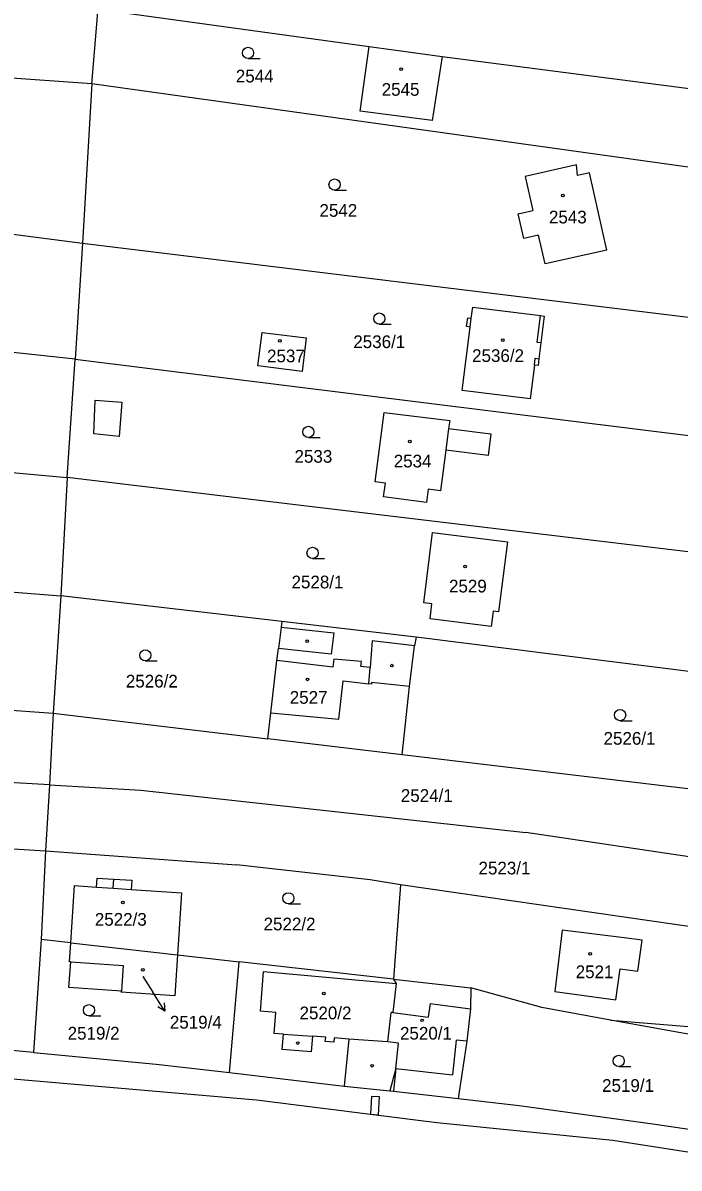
# Model space of a CAD drawing. Extents: x -755819 to -753140, y -1169796 to -1166000.
# Drawn here: x -754468 to -754380.1, y -1169188.7 to -1169035.5 of the extents above; entities that cross this region are included whole.
import ezdxf

# ---------------------------------------------------------------- set-up
doc = ezdxf.new("R2010")
doc.units = 0
for name, color, linetype in [('Vrstva 1', 7, 'Continuous'), ('Vrstva 13', 7, 'Continuous'), ('Vrstva 16', 7, 'Continuous'), ('Vrstva 18', 7, 'Continuous'), ('Vrstva 19', 7, 'Continuous'), ('Vrstva 25', 7, 'Continuous'), ('Vrstva 27', 7, 'Continuous'), ('Vrstva 4', 7, 'Continuous')]:
    doc.layers.add(name, color=color, linetype=linetype)

msp = doc.modelspace()

# ---------------------------------------------------------------- linework, layer by layer
at = {"layer": 'Vrstva 1'}
for p, q in [((-754457.95, -1169033.61), (-754421.64, -1169038.61)), ((-754458.74, -1169043.6), (-754457.93, -1169034.01)), ((-754422.81, -1169047.28), (-754421.64, -1169038.61)), ((-754421.64, -1169038.61), (-754411.85, -1169039.94)), ((-754411.85, -1169039.94), (-754413.18, -1169048.53)), ((-754411.85, -1169039.94), (-754375.93, -1169044.62)), ((-754458.74, -1169043.6), (-754485.17, -1169041.81)), ((-754458.74, -1169043.6), (-754460, -1169064.92)), ((-754373.03, -1169055.57), (-754458.74, -1169043.6)), ((-754413.18, -1169048.53), (-754422.81, -1169047.28)), ((-754393.88, -1169054.46), (-754400.75, -1169056)), ((-754393.73, -1169055.89), (-754393.88, -1169054.46)), ((-754400.75, -1169056), (-754399.7, -1169060.55)), ((-754392.13, -1169055.53), (-754393.73, -1169055.89)), ((-754389.81, -1169065.88), (-754392.13, -1169055.53)), ((-754401.67, -1169061), (-754399.7, -1169060.55)), ((-754400.91, -1169064.33), (-754401.67, -1169061)), ((-754486.6, -1169061.5), (-754460, -1169064.92)), ((-754398.94, -1169063.88), (-754400.91, -1169064.33)), ((-754398.07, -1169067.71), (-754398.94, -1169063.88)), ((-754460, -1169064.92), (-754461, -1169080.47)), ((-754460, -1169064.92), (-754367.41, -1169076.22)), ((-754389.81, -1169065.88), (-754398.07, -1169067.71)), ((-754408.58, -1169076.1), (-754408.43, -1169074.92)), ((-754408.43, -1169074.92), (-754407.96, -1169074.98)), ((-754407.96, -1169074.98), (-754407.77, -1169073.49)), ((-754407.77, -1169073.49), (-754398.68, -1169074.63)), ((-754398.68, -1169074.63), (-754398.18, -1169074.69)), ((-754398.18, -1169074.69), (-754398.64, -1169078.28)), ((-754409.17, -1169084.63), (-754408.11, -1169076.16)), ((-754408.11, -1169076.16), (-754408.58, -1169076.1)), ((-754436.55, -1169081.34), (-754435.96, -1169076.87)), ((-754435.96, -1169076.87), (-754430.07, -1169077.61)), ((-754430.07, -1169077.61), (-754430.61, -1169082.11)), ((-754461, -1169080.47), (-754482.47, -1169078.17)), ((-754398.64, -1169078.28), (-754398.9, -1169080.39)), ((-754462.07, -1169096.3), (-754461, -1169080.47)), ((-754461, -1169080.47), (-754363.46, -1169092.56)), ((-754398.9, -1169080.39), (-754399.01, -1169081.3)), ((-754430.61, -1169082.11), (-754436.55, -1169081.34)), ((-754399.51, -1169081.26), (-754400.08, -1169085.77)), ((-754399.01, -1169081.3), (-754399.51, -1169081.26)), ((-754400.08, -1169085.77), (-754409.17, -1169084.63)), ((-754549.96, -1169088.13), (-754462.07, -1169096.3)), ((-754420.84, -1169096.85), (-754419.6, -1169087.58)), ((-754419.6, -1169087.58), (-754410.85, -1169088.67)), ((-754410.85, -1169088.67), (-754410.99, -1169089.74)), ((-754410.99, -1169089.74), (-754405.34, -1169090.46)), ((-754405.34, -1169090.46), (-754405.71, -1169093.36)), ((-754411.36, -1169092.64), (-754412.06, -1169098.06)), ((-754405.71, -1169093.36), (-754411.36, -1169092.64)), ((-754462.07, -1169096.3), (-754462.92, -1169112.14)), ((-754359.5, -1169108.58), (-754462.07, -1169096.3)), ((-754419.46, -1169097.03), (-754420.84, -1169096.85)), ((-754419.69, -1169098.86), (-754419.46, -1169097.03)), ((-754413.75, -1169097.84), (-754413.94, -1169099.63)), ((-754412.06, -1169098.06), (-754413.75, -1169097.84)), ((-754413.94, -1169099.63), (-754419.69, -1169098.86)), ((-754414.32, -1169113.06), (-754413.15, -1169103.64)), ((-754413.15, -1169103.64), (-754403.13, -1169104.88)), ((-754551.98, -1169105.08), (-754462.92, -1169112.14)), ((-754403.13, -1169104.88), (-754404.31, -1169114.28)), ((-754462.92, -1169112.14), (-754463.93, -1169127.82)), ((-754433.34, -1169115.54), (-754462.92, -1169112.14)), ((-754413.22, -1169113.2), (-754414.32, -1169113.06)), ((-754413.47, -1169115.21), (-754413.22, -1169113.2)), ((-754405.03, -1169114.19), (-754405.28, -1169116.22)), ((-754404.31, -1169114.28), (-754405.03, -1169114.19)), ((-754433.43, -1169116.33), (-754433.77, -1169119.16)), ((-754433.34, -1169115.54), (-754433.43, -1169116.33)), ((-754415.34, -1169117.65), (-754433.34, -1169115.54)), ((-754405.28, -1169116.22), (-754413.47, -1169115.21)), ((-754415.34, -1169117.65), (-754415.57, -1169118.79)), ((-754373.45, -1169122.92), (-754415.34, -1169117.65)), ((-754433.97, -1169120.78), (-754433.77, -1169119.16)), ((-754416.22, -1169124.26), (-754415.57, -1169118.79)), ((-754434.8, -1169127.79), (-754433.97, -1169120.78)), ((-754554.17, -1169121.61), (-754463.93, -1169127.82)), ((-754417.21, -1169133.39), (-754416.22, -1169124.26)), ((-754463.93, -1169127.82), (-754464.44, -1169137.43)), ((-754463.93, -1169127.82), (-754435.21, -1169131.25)), ((-754435.21, -1169131.25), (-754434.8, -1169127.79)), ((-754417.21, -1169133.39), (-754435.21, -1169131.25)), ((-754464.44, -1169137.43), (-754536.54, -1169132.85)), ((-754351.59, -1169141.22), (-754417.21, -1169133.39)), ((-754464.44, -1169137.43), (-754464.95, -1169146.22)), ((-754464.44, -1169137.43), (-754452.2, -1169138.14)), ((-754452.2, -1169138.14), (-754400.66, -1169143.78)), ((-754348.98, -1169151.49), (-754400.66, -1169143.78)), ((-754494.85, -1169144.36), (-754464.95, -1169146.22)), ((-754464.95, -1169146.22), (-754465.55, -1169158.11)), ((-754464.95, -1169146.22), (-754439.4, -1169148.11)), ((-754421.5, -1169150.11), (-754439.4, -1169148.11)), ((-754458.13, -1169151.09), (-754458.05, -1169149.88)), ((-754458.05, -1169149.88), (-754455.83, -1169150.03)), ((-754455.83, -1169150.03), (-754453.4, -1169150.18)), ((-754461.57, -1169158.56), (-754461.06, -1169150.89)), ((-754461.06, -1169150.89), (-754458.13, -1169151.09)), ((-754453.4, -1169150.18), (-754453.49, -1169151.4)), ((-754453.49, -1169151.4), (-754446.75, -1169151.85)), ((-754417.44, -1169150.77), (-754421.5, -1169150.11)), ((-754417.44, -1169150.77), (-754418.36, -1169163.42)), ((-754363.94, -1169158.55), (-754417.44, -1169150.77)), ((-754446.75, -1169151.85), (-754447.3, -1169160.16)), ((-754395.79, -1169156.85), (-754396.77, -1169165.07)), ((-754387.47, -1169157.88), (-754395.79, -1169156.85)), ((-754465.55, -1169158.11), (-754466.58, -1169173.21)), ((-754461.57, -1169158.56), (-754465.55, -1169158.11)), ((-754461.73, -1169161.09), (-754461.57, -1169158.56)), ((-754461.57, -1169158.56), (-754447.3, -1169160.16)), ((-754385.1, -1169158.21), (-754387.47, -1169157.88)), ((-754385.67, -1169162.35), (-754385.1, -1169158.21)), ((-754447.3, -1169160.16), (-754447.66, -1169165.64)), ((-754447.3, -1169160.16), (-754439.03, -1169161.09)), ((-754461.83, -1169164.51), (-754461.58, -1169161.1)), ((-754461.58, -1169161.1), (-754461.73, -1169161.09)), ((-754440.34, -1169175.89), (-754439.03, -1169161.09)), ((-754418.36, -1169163.42), (-754439.03, -1169161.09)), ((-754388.61, -1169166.17), (-754388.04, -1169162.02)), ((-754388.04, -1169162.02), (-754385.67, -1169162.35)), ((-754418.36, -1169163.42), (-754408.03, -1169164.58)), ((-754418.36, -1169163.42), (-754418.03, -1169164.01)), ((-754454.8, -1169165.02), (-754461.83, -1169164.51)), ((-754454.81, -1169165.14), (-754454.8, -1169165.02)), ((-754447.66, -1169165.64), (-754454.81, -1169165.14)), ((-754418.03, -1169164.01), (-754418.47, -1169167.87)), ((-754408.03, -1169164.58), (-754408.08, -1169167.38)), ((-754398.5, -1169167.22), (-754408.03, -1169164.58)), ((-754396.77, -1169165.07), (-754388.61, -1169166.17)), ((-754419.12, -1169171.81), (-754418.67, -1169167.85)), ((-754418.47, -1169167.87), (-754418.67, -1169167.85)), ((-754408.08, -1169167.38), (-754408.55, -1169171.72)), ((-754389.3, -1169168.9), (-754398.5, -1169167.22)), ((-754342.43, -1169177.43), (-754389.3, -1169168.9)), ((-754466.58, -1169173.21), (-754496.74, -1169170.55)), ((-754417.68, -1169171.97), (-754419.12, -1169171.81)), ((-754418.05, -1169175.38), (-754417.68, -1169171.97)), ((-754408.55, -1169171.72), (-754409.73, -1169179.38)), ((-754466.58, -1169173.21), (-754450.12, -1169174.77)), ((-754450.12, -1169174.77), (-754440.34, -1169175.89)), ((-754440.34, -1169175.89), (-754424.97, -1169177.74)), ((-754418.05, -1169175.38), (-754418.84, -1169178.34)), ((-754424.97, -1169177.74), (-754418.84, -1169178.34)), ((-754418.84, -1169178.34), (-754418.38, -1169178.38)), ((-754418.38, -1169178.38), (-754409.73, -1169179.38)), ((-754409.73, -1169179.38), (-754401.54, -1169180.32)), ((-754401.54, -1169180.32), (-754383.66, -1169182.78)), ((-754383.66, -1169182.78), (-754343.51, -1169188.69))]:
    msp.add_line(p, q, dxfattribs=at)
at = {"layer": 'Vrstva 13'}
for p, q in [((-754480.07, -1169175.82), (-754436.71, -1169179.57)), ((-754436.71, -1169179.57), (-754412.56, -1169182.61)), ((-754412.56, -1169182.61), (-754389.02, -1169184.95)), ((-754389.02, -1169184.95), (-754368.1, -1169188.22))]:
    msp.add_line(p, q, dxfattribs=at)
at = {"layer": 'Vrstva 16'}
for p in [(-754451.92, -1169163.07), (-754448.96, -1169167.69)]:
    msp.add_line(p, (-754450.58, -1169165.17), dxfattribs=at)
msp.add_lwpolyline([(-754449.08, -1169166.58), (-754448.96, -1169167.69), (-754449.92, -1169167.12)], dxfattribs=at)
at = {"layer": 'Vrstva 25'}
for p, q in [((-754437.84, -1169040.23), (-754436.24, -1169040.23)), ((-754426.26, -1169057.84), (-754424.66, -1169057.84)), ((-754420.27, -1169075.77), (-754418.67, -1169075.77)), ((-754429.77, -1169090.93), (-754428.17, -1169090.93)), ((-754429.2, -1169107.12), (-754427.6, -1169107.12)), ((-754451.59, -1169120.83), (-754449.99, -1169120.83)), ((-754388.03, -1169128.83), (-754386.43, -1169128.83)), ((-754432.44, -1169153.34), (-754430.84, -1169153.34)), ((-754459.14, -1169168.31), (-754457.54, -1169168.31)), ((-754388.22, -1169175.1), (-754386.62, -1169175.1))]:
    msp.add_line(p, q, dxfattribs=at)
for centre, radius in [((-754437.84, -1169039.48), 0.75), ((-754417.34, -1169041.65), 0.175), ((-754426.26, -1169057.09), 0.75), ((-754395.71, -1169058.56), 0.175), ((-754420.27, -1169075.02), 0.75), ((-754433.58, -1169078.01), 0.175), ((-754403.75, -1169077.92), 0.175), ((-754429.77, -1169090.18), 0.75), ((-754416.19, -1169091.48), 0.175), ((-754429.2, -1169106.37), 0.75), ((-754408.79, -1169108.2), 0.175), ((-754451.59, -1169120.08), 0.75), ((-754429.91, -1169118.19), 0.175), ((-754418.58, -1169121.46), 0.175), ((-754429.89, -1169123.3), 0.175), ((-754388.03, -1169128.08), 0.75), ((-754454.61, -1169153.15), 0.175), ((-754432.44, -1169152.59), 0.75), ((-754392.04, -1169160.01), 0.175), ((-754451.92, -1169162.17), 0.175), ((-754427.71, -1169165.32), 0.175), ((-754459.14, -1169167.56), 0.75), ((-754414.55, -1169168.92), 0.175), ((-754431.19, -1169171.96), 0.175), ((-754388.22, -1169174.35), 0.75), ((-754421.23, -1169174.99), 0.175)]:
    msp.add_circle(centre, radius, dxfattribs=at)
at = {"layer": 'Vrstva 27'}
for p, q in [((-754421.41, -1169181.5), (-754421.29, -1169179.05)), ((-754421.29, -1169179.05), (-754420.29, -1169179.11)), ((-754420.29, -1169179.11), (-754420.42, -1169181.62)), ((-754420.42, -1169181.62), (-754421.41, -1169181.5))]:
    msp.add_line(p, q, dxfattribs=at)
at = {"layer": 'Vrstva 4'}
for p, q in [((-754408.11, -1169076.16), (-754407.96, -1169074.98)), ((-754399.13, -1169078.22), (-754398.68, -1169074.63)), ((-754398.64, -1169078.28), (-754399.13, -1169078.22)), ((-754399.51, -1169081.26), (-754399.4, -1169080.33)), ((-754399.4, -1169080.33), (-754398.9, -1169080.39)), ((-754458.49, -1169090.46), (-754458.29, -1169085.95)), ((-754458.29, -1169085.95), (-754454.72, -1169086.23)), ((-754454.72, -1169086.23), (-754455.08, -1169090.79)), ((-754410.99, -1169089.74), (-754411.36, -1169092.64)), ((-754455.08, -1169090.79), (-754458.49, -1169090.46)), ((-754433.43, -1169116.33), (-754426.37, -1169117.08)), ((-754426.37, -1169117.08), (-754426.71, -1169119.93)), ((-754426.71, -1169119.93), (-754433.77, -1169119.16)), ((-754421.21, -1169118.16), (-754421.49, -1169121.69)), ((-754415.57, -1169118.79), (-754421.21, -1169118.16)), ((-754426.5, -1169121.67), (-754433.97, -1169120.78)), ((-754426.37, -1169120.58), (-754426.5, -1169121.67)), ((-754422.67, -1169120.89), (-754426.37, -1169120.58)), ((-754422.73, -1169121.59), (-754422.67, -1169120.89)), ((-754421.49, -1169121.69), (-754422.73, -1169121.59)), ((-754421.67, -1169123.91), (-754421.49, -1169121.69)), ((-754425.71, -1169128.61), (-754425.1, -1169123.5)), ((-754425.1, -1169123.5), (-754421.67, -1169123.91)), ((-754421.33, -1169123.94), (-754421.67, -1169123.91)), ((-754421.3, -1169123.7), (-754421.33, -1169123.94)), ((-754416.22, -1169124.26), (-754421.3, -1169123.7)), ((-754434.8, -1169127.79), (-754425.71, -1169128.61)), ((-754455.91, -1169151.24), (-754455.83, -1169150.03)), ((-754458.13, -1169151.09), (-754455.91, -1169151.24)), ((-754455.91, -1169151.24), (-754453.49, -1169151.4)), ((-754461.58, -1169161.1), (-754454.58, -1169161.57)), ((-754454.58, -1169161.57), (-754454.8, -1169165.02)), ((-754436.16, -1169167.7), (-754435.76, -1169162.37)), ((-754435.76, -1169162.37), (-754418.03, -1169164.01)), ((-754413.48, -1169166.66), (-754413.73, -1169168.5)), ((-754413.48, -1169166.66), (-754408.08, -1169167.38)), ((-754434.12, -1169167.85), (-754436.16, -1169167.7)), ((-754434.33, -1169170.67), (-754434.12, -1169167.85)), ((-754418.47, -1169167.87), (-754413.73, -1169168.5)), ((-754389.3, -1169168.9), (-754343.65, -1169172.58)), ((-754433.11, -1169170.76), (-754434.33, -1169170.67)), ((-754433.28, -1169172.8), (-754433.11, -1169170.76)), ((-754433.11, -1169170.76), (-754429.23, -1169171.05)), ((-754429.23, -1169171.05), (-754429.38, -1169173.13)), ((-754427.45, -1169171.19), (-754429.23, -1169171.05)), ((-754427.5, -1169171.76), (-754427.45, -1169171.19)), ((-754426.3, -1169171.27), (-754426.35, -1169171.85)), ((-754424.36, -1169171.42), (-754426.3, -1169171.27)), ((-754424.36, -1169171.42), (-754424.97, -1169177.74)), ((-754419.12, -1169171.81), (-754424.36, -1169171.42)), ((-754429.38, -1169173.13), (-754433.28, -1169172.8)), ((-754426.35, -1169171.85), (-754427.5, -1169171.76)), ((-754409.99, -1169171.57), (-754410.49, -1169176.22)), ((-754408.55, -1169171.72), (-754409.99, -1169171.57)), ((-754418.05, -1169175.38), (-754418.38, -1169178.38)), ((-754418.05, -1169175.38), (-754410.49, -1169176.22))]:
    msp.add_line(p, q, dxfattribs=at)

# ---------------------------------------------------------------- texts
at = {"layer": 'Vrstva 16'}
msp.add_text('2519/4', height=1.7, dxfattribs=at).set_placement((-754448.31, -1169170.02))
at = {"layer": 'Vrstva 18'}
for s, p in [('2544', (-754439.48, -1169043.43)), ('2542', (-754428.28, -1169061.4)), ('2536/1', (-754423.75, -1169078.97)), ('2533', (-754431.62, -1169094.31)), ('2528/1', (-754432.02, -1169111.12)), ('2526/2', (-754454.2, -1169124.39)), ('2526/1', (-754390.25, -1169132.04)), ('2524/1', (-754417.39, -1169139.69)), ('2523/1', (-754406.99, -1169149.4)), ('2522/2', (-754435.76, -1169156.88)), ('2519/2', (-754461.99, -1169171.49)), ('2519/1', (-754390.45, -1169178.49))]:
    msp.add_text(s, height=1.7, dxfattribs=at).set_placement(p)
at = {"layer": 'Vrstva 19'}
for s, height, p in [('2545', 1.7, (-754419.95, -1169045.21)), ('2543', 1.7, (-754397.56, -1169062.29)), ('2537', 1.7, (-754435.3, -1169080.87)), ('2536/2', 1.7, (-754407.85, -1169080.83)), ('2534', 1.7, (-754418.34, -1169094.94)), ('2529', 1.7, (-754410.94, -1169111.67)), ('2527', 1.7, (-754432.26, -1169126.56)), ('2522/3', 1.7, (-754458.35, -1169156.26)), ('2521', 1.7, (-754393.98, -1169163.28)), ('2519/4', 0.1, (-754451.91, -1169163.07)), ('2520/2', 1.7, (-754430.95, -1169168.78)), ('2520/1', 1.7, (-754417.5, -1169171.5))]:
    msp.add_text(s, height=height, dxfattribs=at).set_placement(p)

doc.saveas('drawing.dxf')
